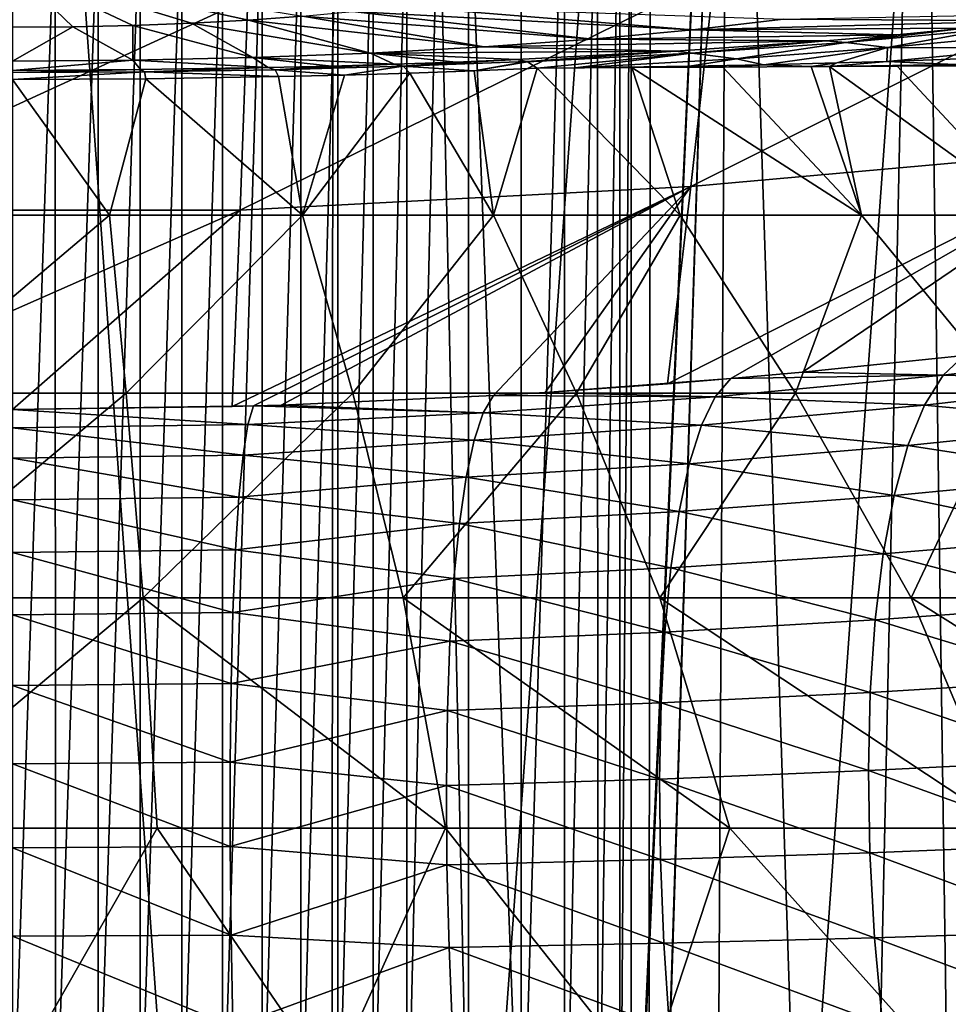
# Model space of a CAD drawing. Header units: millimetres. Extents: x -24 to 24, y 0 to 188.
# Tile 419 of 460: x 0.05 to 6.52, y 164.64 to 171.49. Entities that reach past the tile are written whole.
import ezdxf

# ---------------------------------------------------------------- set-up
doc = ezdxf.new("R2010")
doc.units = ezdxf.units.MM
doc.header["$LTSCALE"] = 58.620611
for name, color, linetype in [('104', 7, 'CONTINUOUS'), ('106', 7, 'CONTINUOUS'), ('123', 7, 'CONTINUOUS'), ('169', 7, 'CONTINUOUS'), ('402', 7, 'CONTINUOUS'), ('77', 7, 'CONTINUOUS'), ('78', 7, 'CONTINUOUS'), ('82', 7, 'CONTINUOUS'), ('84', 7, 'CONTINUOUS')]:
    doc.layers.add(name, color=color, linetype=linetype)

msp = doc.modelspace()

# ---------------------------------------------------------------- linework, layer by layer
at = {"layer": '104', "color": 7, "linetype": 'CONTINUOUS'}
for points in [[(6.156, 171.3898, -9.9062), (6.6277, 171.4357, -9.5054), (5.8013, 171.3358, -10.418), (6.156, 171.3898, -9.9062)], [(6.6277, 171.4357, -9.5054), (6.7868, 171.4265, -9.6208), (5.8013, 171.3358, -10.418), (6.6277, 171.4357, -9.5054)], [(6.7868, 171.4265, -9.6208), (6.0916, 171.2996, -10.436), (5.8013, 171.3358, -10.418), (6.7868, 171.4265, -9.6208)], [(7.0572, 171.3922, -9.6265), (6.0916, 171.2996, -10.436), (6.7868, 171.4265, -9.6208), (7.0572, 171.3922, -9.6265)], [(5.6624, 171.3475, -10.2814), (6.156, 171.3898, -9.9062), (5.8013, 171.3358, -10.418), (5.6624, 171.3475, -10.2814)], [(7.0572, 171.3922, -9.6265), (7.0912, 171.298, -9.8318), (6.0916, 171.2996, -10.436), (7.0572, 171.3922, -9.6265)], [(4.6168, 171.2743, -10.9499), (5.6624, 171.3475, -10.2814), (4.7301, 171.2604, -11.1063), (4.6168, 171.2743, -10.9499)], [(5.6624, 171.3475, -10.2814), (5.8013, 171.3358, -10.418), (4.7301, 171.2604, -11.1063), (5.6624, 171.3475, -10.2814)], [(5.8013, 171.3358, -10.418), (5.0409, 171.2218, -11.141), (4.7301, 171.2604, -11.1063), (5.8013, 171.3358, -10.418)], [(6.0916, 171.2996, -10.436), (5.0409, 171.2218, -11.141), (5.8013, 171.3358, -10.418), (6.0916, 171.2996, -10.436)], [(5.0409, 171.2218, -11.141), (6.0916, 171.2996, -10.436), (5.2316, 171.1803, -11.1535), (5.0409, 171.2218, -11.141)], [(6.0916, 171.2996, -10.436), (5.7391, 171.1932, -10.8706), (5.2316, 171.1803, -11.1535), (6.0916, 171.2996, -10.436)], [(6.0873, 171.2038, -10.6556), (5.7391, 171.1932, -10.8706), (6.0916, 171.2996, -10.436), (6.0873, 171.2038, -10.6556)], [(7.0912, 171.298, -9.8318), (6.0873, 171.2038, -10.6556), (6.0916, 171.2996, -10.436), (7.0912, 171.298, -9.8318)], [(6.0873, 171.2038, -10.6556), (7.0912, 171.298, -9.8318), (6.718, 171.2273, -10.2188), (6.0873, 171.2038, -10.6556)], [(3.5094, 171.2168, -11.5009), (4.6168, 171.2743, -10.9499), (3.5816, 171.2029, -11.6662), (3.5094, 171.2168, -11.5009)], [(4.6168, 171.2743, -10.9499), (3.5863, 171.2008, -11.6767), (3.5816, 171.2029, -11.6662), (4.6168, 171.2743, -10.9499)], [(3.5863, 171.2008, -11.6767), (4.6168, 171.2743, -10.9499), (4.7301, 171.2604, -11.1063), (3.5863, 171.2008, -11.6767)], [(3.6528, 171.1564, -11.826), (3.5863, 171.2008, -11.6767), (4.7301, 171.2604, -11.1063), (3.6528, 171.1564, -11.826)], [(3.9165, 171.159, -11.7339), (3.6528, 171.1564, -11.826), (4.7301, 171.2604, -11.1063), (3.9165, 171.159, -11.7339)], [(5.0409, 171.2218, -11.141), (3.9165, 171.159, -11.7339), (4.7301, 171.2604, -11.1063), (5.0409, 171.2218, -11.141)], [(3.9165, 171.159, -11.7339), (5.0409, 171.2218, -11.141), (4.7144, 171.17, -11.4068), (3.9165, 171.159, -11.7339)], [(4.7144, 171.17, -11.4068), (5.0409, 171.2218, -11.141), (5.2316, 171.1803, -11.1535), (4.7144, 171.17, -11.4068)]]:
    msp.add_3dface(points, dxfattribs=at)
at = {"layer": '106', "color": 7, "linetype": 'CONTINUOUS'}
for points in [[(6.0873, 171.2038, -10.6556), (6.718, 171.2273, -10.2188), (6.5648, 171.1829, -10.4115), (6.0873, 171.2038, -10.6556)], [(4.311, 171.1608, -11.5894), (3.6528, 171.1564, -11.826), (3.9165, 171.159, -11.7339), (4.311, 171.1608, -11.5894)], [(4.311, 171.1608, -11.5894), (3.9165, 171.159, -11.7339), (4.7144, 171.17, -11.4068), (4.311, 171.1608, -11.5894)], [(4.9465, 171.1644, -11.3221), (4.311, 171.1608, -11.5894), (4.7144, 171.17, -11.4068), (4.9465, 171.1644, -11.3221)], [(4.9465, 171.1644, -11.3221), (4.7144, 171.17, -11.4068), (5.2316, 171.1803, -11.1535), (4.9465, 171.1644, -11.3221)], [(5.5613, 171.1674, -11.0239), (4.9465, 171.1644, -11.3221), (5.2316, 171.1803, -11.1535), (5.5613, 171.1674, -11.0239)], [(5.7391, 171.1932, -10.8706), (5.5613, 171.1674, -11.0239), (5.2316, 171.1803, -11.1535), (5.7391, 171.1932, -10.8706)], [(5.6885, 171.168, -10.9571), (5.5613, 171.1674, -11.0239), (5.7391, 171.1932, -10.8706), (5.6885, 171.168, -10.9571)], [(6.0873, 171.2038, -10.6556), (5.6885, 171.168, -10.9571), (5.7391, 171.1932, -10.8706), (6.0873, 171.2038, -10.6556)], [(5.6885, 171.168, -10.9571), (6.0873, 171.2038, -10.6556), (6.5648, 171.1829, -10.4115), (5.6885, 171.168, -10.9571)], [(6.1595, 171.17, -10.6931), (5.6885, 171.168, -10.9571), (6.5648, 171.1829, -10.4115), (6.1595, 171.17, -10.6931)], [(6.7375, 171.1721, -10.3319), (6.1595, 171.17, -10.6931), (6.5648, 171.1829, -10.4115), (6.7375, 171.1721, -10.3319)]]:
    msp.add_3dface(points, dxfattribs=at)
at = {"layer": '123', "color": 7, "linetype": 'CONTINUOUS'}
for points in [[(6.6264, 169.1574, 27.3871), (6.4794, 169.0208, 26.8185), (8.0259, 169.2073, 26.266), (6.6264, 169.1574, 27.3871)], [(8.0259, 169.2073, 26.266), (6.4794, 169.0208, 26.8185), (7.86, 168.9815, 25.7176), (8.0259, 169.2073, 26.266)], [(6.6264, 169.1574, 27.3871), (5.4996, 169.0406, 27.6997), (6.4794, 169.0208, 26.8185), (6.6264, 169.1574, 27.3871)], [(5.4996, 169.0406, 27.6997), (5.002, 168.9958, 27.8173), (6.4794, 169.0208, 26.8185), (5.4996, 169.0406, 27.6997)], [(4.5604, 168.9596, 27.9114), (3.7097, 168.8992, 28.0667), (5.002, 168.9958, 27.8173), (4.5604, 168.9596, 27.9114)], [(5.002, 168.9958, 27.8173), (3.7097, 168.8992, 28.0667), (4.8933, 168.8698, 27.2459), (5.002, 168.9958, 27.8173)], [(5.002, 168.9958, 27.8173), (4.8933, 168.8698, 27.2459), (6.4794, 169.0208, 26.8185), (5.002, 168.9958, 27.8173)], [(6.4794, 169.0208, 26.8185), (4.8933, 168.8698, 27.2459), (6.3489, 168.8102, 26.2648), (6.4794, 169.0208, 26.8185)], [(6.4794, 169.0208, 26.8185), (6.3489, 168.8102, 26.2648), (7.86, 168.9815, 25.7176), (6.4794, 169.0208, 26.8185)], [(7.86, 168.9815, 25.7176), (6.3489, 168.8102, 26.2648), (7.7149, 168.6843, 25.1981), (7.86, 168.9815, 25.7176)], [(3.7097, 168.8992, 28.0667), (3.3492, 168.8774, 28.1223), (4.8933, 168.8698, 27.2459), (3.7097, 168.8992, 28.0667)], [(3.3492, 168.8774, 28.1223), (1.8706, 168.811, 28.2896), (3.2777, 168.7586, 27.549), (3.3492, 168.8774, 28.1223)], [(3.3492, 168.8774, 28.1223), (3.2777, 168.7586, 27.549), (4.8933, 168.8698, 27.2459), (3.3492, 168.8774, 28.1223)], [(4.8933, 168.8698, 27.2459), (3.2777, 168.7586, 27.549), (4.7969, 168.671, 26.6892), (4.8933, 168.8698, 27.2459)], [(4.8933, 168.8698, 27.2459), (4.7969, 168.671, 26.6892), (6.3489, 168.8102, 26.2648), (4.8933, 168.8698, 27.2459)], [(1.5295, 168.8011, 28.3146), (0, 168.781, 28.3647), (1.678, 168.8052, 28.3043), (1.5295, 168.8011, 28.3146)], [(1.678, 168.8052, 28.3043), (0, 168.781, 28.3647), (1.6395, 168.6766, 27.6773), (1.678, 168.8052, 28.3043)], [(0, 168.781, 28.3647), (0, 168.6534, 27.7356), (1.6395, 168.6766, 27.6773), (0, 168.781, 28.3647)], [(1.678, 168.8052, 28.3043), (1.6395, 168.6766, 27.6773), (3.2777, 168.7586, 27.549), (1.678, 168.8052, 28.3043)], [(3.2777, 168.7586, 27.549), (1.6395, 168.6766, 27.6773), (3.2143, 168.5681, 26.9907), (3.2777, 168.7586, 27.549)], [(1.8706, 168.811, 28.2896), (1.678, 168.8052, 28.3043), (3.2777, 168.7586, 27.549), (1.8706, 168.811, 28.2896)], [(3.2777, 168.7586, 27.549), (3.2143, 168.5681, 26.9907), (4.7969, 168.671, 26.6892), (3.2777, 168.7586, 27.549)], [(6.3489, 168.8102, 26.2648), (4.7969, 168.671, 26.6892), (6.2345, 168.5294, 25.7394), (6.3489, 168.8102, 26.2648)], [(6.3489, 168.8102, 26.2648), (6.2345, 168.5294, 25.7394), (7.7149, 168.6843, 25.1981), (6.3489, 168.8102, 26.2648)], [(7.7149, 168.6843, 25.1981), (6.2345, 168.5294, 25.7394), (7.593, 168.3206, 24.7163), (7.7149, 168.6843, 25.1981)], [(1.6395, 168.6766, 27.6773), (0, 168.6534, 27.7356), (1.6058, 168.4638, 27.0713), (1.6395, 168.6766, 27.6773)], [(0, 168.6534, 27.7356), (0, 168.4421, 27.1295), (1.6058, 168.4638, 27.0713), (0, 168.6534, 27.7356)], [(1.6395, 168.6766, 27.6773), (1.6058, 168.4638, 27.0713), (3.2143, 168.5681, 26.9907), (1.6395, 168.6766, 27.6773)], [(4.7969, 168.671, 26.6892), (3.2143, 168.5681, 26.9907), (4.7123, 168.403, 26.1602), (4.7969, 168.671, 26.6892)], [(4.7969, 168.671, 26.6892), (4.7123, 168.403, 26.1602), (6.2345, 168.5294, 25.7394), (4.7969, 168.671, 26.6892)], [(3.2143, 168.5681, 26.9907), (1.6058, 168.4638, 27.0713), (3.1585, 168.3092, 26.4598), (3.2143, 168.5681, 26.9907)], [(3.2143, 168.5681, 26.9907), (3.1585, 168.3092, 26.4598), (4.7123, 168.403, 26.1602), (3.2143, 168.5681, 26.9907)], [(6.2345, 168.5294, 25.7394), (4.7123, 168.403, 26.1602), (6.1381, 168.1829, 25.2509), (6.2345, 168.5294, 25.7394)], [(6.2345, 168.5294, 25.7394), (6.1381, 168.1829, 25.2509), (7.593, 168.3206, 24.7163), (6.2345, 168.5294, 25.7394)], [(1.6058, 168.4638, 27.0713), (0, 168.4421, 27.1295), (1.5767, 168.1709, 26.4993), (1.6058, 168.4638, 27.0713)], [(0, 168.4421, 27.1295), (0, 168.1511, 26.5574), (1.5767, 168.1709, 26.4993), (0, 168.4421, 27.1295)], [(1.6058, 168.4638, 27.0713), (1.5767, 168.1709, 26.4993), (3.1585, 168.3092, 26.4598), (1.6058, 168.4638, 27.0713)], [(4.7123, 168.403, 26.1602), (3.1585, 168.3092, 26.4598), (4.6409, 168.0701, 25.6675), (4.7123, 168.403, 26.1602)], [(4.7123, 168.403, 26.1602), (4.6409, 168.0701, 25.6675), (6.1381, 168.1829, 25.2509), (4.7123, 168.403, 26.1602)], [(3.1585, 168.3092, 26.4598), (1.5767, 168.1709, 26.4993), (3.1114, 167.986, 25.9647), (3.1585, 168.3092, 26.4598)], [(3.1585, 168.3092, 26.4598), (3.1114, 167.986, 25.9647), (4.6409, 168.0701, 25.6675), (3.1585, 168.3092, 26.4598)], [(7.593, 168.3206, 24.7163), (6.1381, 168.1829, 25.2509), (7.4963, 167.8965, 24.2803), (7.593, 168.3206, 24.7163)], [(1.5767, 168.1709, 26.4993), (0, 168.1511, 26.5574), (1.5527, 167.8034, 25.9719), (1.5767, 168.1709, 26.4993)], [(0, 168.1511, 26.5574), (0, 167.7856, 26.0297), (1.5527, 167.8034, 25.9719), (0, 168.1511, 26.5574)], [(1.5767, 168.1709, 26.4993), (1.5527, 167.8034, 25.9719), (3.1114, 167.986, 25.9647), (1.5767, 168.1709, 26.4993)], [(6.1381, 168.1829, 25.2509), (4.6409, 168.0701, 25.6675), (6.0613, 167.7763, 24.8073), (6.1381, 168.1829, 25.2509)], [(6.1381, 168.1829, 25.2509), (6.0613, 167.7763, 24.8073), (7.4963, 167.8965, 24.2803), (6.1381, 168.1829, 25.2509)], [(4.6409, 168.0701, 25.6675), (3.1114, 167.986, 25.9647), (4.5837, 167.6774, 25.2188), (4.6409, 168.0701, 25.6675)], [(4.6409, 168.0701, 25.6675), (4.5837, 167.6774, 25.2188), (6.0613, 167.7763, 24.8073), (4.6409, 168.0701, 25.6675)], [(3.1114, 167.986, 25.9647), (1.5527, 167.8034, 25.9719), (3.0735, 167.6033, 25.5129), (3.1114, 167.986, 25.9647)], [(3.1114, 167.986, 25.9647), (3.0735, 167.6033, 25.5129), (4.5837, 167.6774, 25.2188), (3.1114, 167.986, 25.9647)], [(7.4963, 167.8965, 24.2803), (6.0613, 167.7763, 24.8073), (7.4265, 167.4192, 23.8974), (7.4963, 167.8965, 24.2803)], [(1.5527, 167.8034, 25.9719), (0, 167.7856, 26.0297), (1.5343, 167.368, 25.4988), (1.5527, 167.8034, 25.9719)], [(1.5527, 167.8034, 25.9719), (1.5343, 167.368, 25.4988), (3.0735, 167.6033, 25.5129), (1.5527, 167.8034, 25.9719)], [(0, 167.7856, 26.0297), (0, 167.3523, 25.5562), (1.5343, 167.368, 25.4988), (0, 167.7856, 26.0297)], [(6.0613, 167.7763, 24.8073), (4.5837, 167.6774, 25.2188), (6.0053, 167.3163, 24.4158), (6.0613, 167.7763, 24.8073)], [(6.0613, 167.7763, 24.8073), (6.0053, 167.3163, 24.4158), (7.4265, 167.4192, 23.8974), (6.0613, 167.7763, 24.8073)], [(4.5837, 167.6774, 25.2188), (3.0735, 167.6033, 25.5129), (4.5417, 167.2314, 24.8213), (4.5837, 167.6774, 25.2188)], [(4.5837, 167.6774, 25.2188), (4.5417, 167.2314, 24.8213), (6.0053, 167.3163, 24.4158), (4.5837, 167.6774, 25.2188)], [(3.0735, 167.6033, 25.5129), (1.5343, 167.368, 25.4988), (3.0456, 167.1674, 25.1115), (3.0735, 167.6033, 25.5129)], [(3.0735, 167.6033, 25.5129), (3.0456, 167.1674, 25.1115), (4.5417, 167.2314, 24.8213), (3.0735, 167.6033, 25.5129)], [(7.4265, 167.4192, 23.8974), (6.0053, 167.3163, 24.4158), (7.3847, 166.8967, 23.5741), (7.4265, 167.4192, 23.8974)], [(1.5343, 167.368, 25.4988), (0, 167.3523, 25.5562), (1.5219, 166.8726, 25.0886), (1.5343, 167.368, 25.4988)], [(0, 167.3523, 25.5562), (0, 166.8591, 25.1454), (1.5219, 166.8726, 25.0886), (0, 167.3523, 25.5562)], [(1.5343, 167.368, 25.4988), (1.5219, 166.8726, 25.0886), (3.0456, 167.1674, 25.1115), (1.5343, 167.368, 25.4988)], [(6.0053, 167.3163, 24.4158), (4.5417, 167.2314, 24.8213), (5.9711, 166.8104, 24.0828), (6.0053, 167.3163, 24.4158)], [(6.0053, 167.3163, 24.4158), (5.9711, 166.8104, 24.0828), (7.3847, 166.8967, 23.5741), (6.0053, 167.3163, 24.4158)], [(4.5417, 167.2314, 24.8213), (3.0456, 167.1674, 25.1115), (4.5156, 166.7389, 24.4813), (4.5417, 167.2314, 24.8213)], [(4.5417, 167.2314, 24.8213), (4.5156, 166.7389, 24.4813), (5.9711, 166.8104, 24.0828), (4.5417, 167.2314, 24.8213)], [(3.0456, 167.1674, 25.1115), (1.5219, 166.8726, 25.0886), (3.028, 166.6848, 24.7668), (3.0456, 167.1674, 25.1115)], [(3.0456, 167.1674, 25.1115), (3.028, 166.6848, 24.7668), (4.5156, 166.7389, 24.4813), (3.0456, 167.1674, 25.1115)], [(1.5219, 166.8726, 25.0886), (0, 166.8591, 25.1454), (1.5156, 166.3264, 24.7489), (1.5219, 166.8726, 25.0886)], [(0, 166.8591, 25.1454), (0, 166.315, 24.8048), (1.5156, 166.3264, 24.7489), (0, 166.8591, 25.1454)], [(1.5219, 166.8726, 25.0886), (1.5156, 166.3264, 24.7489), (3.028, 166.6848, 24.7668), (1.5219, 166.8726, 25.0886)], [(7.3847, 166.8967, 23.5741), (5.9711, 166.8104, 24.0828), (7.3717, 166.3378, 23.3157), (7.3847, 166.8967, 23.5741)], [(5.9711, 166.8104, 24.0828), (4.5156, 166.7389, 24.4813), (5.9591, 166.2669, 23.8138), (5.9711, 166.8104, 24.0828)], [(5.9711, 166.8104, 24.0828), (5.9591, 166.2669, 23.8138), (7.3717, 166.3378, 23.3157), (5.9711, 166.8104, 24.0828)], [(4.5156, 166.7389, 24.4813), (3.028, 166.6848, 24.7668), (4.5057, 166.208, 24.2042), (4.5156, 166.7389, 24.4813)], [(4.5156, 166.7389, 24.4813), (4.5057, 166.208, 24.2042), (5.9591, 166.2669, 23.8138), (4.5156, 166.7389, 24.4813)], [(3.028, 166.6848, 24.7668), (1.5156, 166.3264, 24.7489), (3.021, 166.1632, 24.4842), (3.028, 166.6848, 24.7668)], [(3.028, 166.6848, 24.7668), (3.021, 166.1632, 24.4842), (4.5057, 166.208, 24.2042), (3.028, 166.6848, 24.7668)], [(1.5156, 166.3264, 24.7489), (0, 166.315, 24.8048), (1.5156, 165.7394, 24.4859), (1.5156, 166.3264, 24.7489)], [(0, 166.315, 24.8048), (0, 165.73, 24.5407), (1.5156, 165.7394, 24.4859), (0, 166.315, 24.8048)], [(1.5156, 166.3264, 24.7489), (1.5156, 165.7394, 24.4859), (3.021, 166.1632, 24.4842), (1.5156, 166.3264, 24.7489)], [(7.3717, 166.3378, 23.3157), (5.9591, 166.2669, 23.8138), (7.3877, 165.7519, 23.1267), (7.3717, 166.3378, 23.3157)], [(5.9591, 166.2669, 23.8138), (4.5057, 166.208, 24.2042), (5.9696, 165.6946, 23.613), (5.9591, 166.2669, 23.8138)], [(5.9591, 166.2669, 23.8138), (5.9696, 165.6946, 23.613), (7.3877, 165.7519, 23.1267), (5.9591, 166.2669, 23.8138)], [(3.021, 166.1632, 24.4842), (1.5156, 165.7394, 24.4859), (3.0248, 165.6107, 24.2681), (3.021, 166.1632, 24.4842)], [(4.5057, 166.208, 24.2042), (3.021, 166.1632, 24.4842), (4.5123, 165.6471, 23.9944), (4.5057, 166.208, 24.2042)], [(3.021, 166.1632, 24.4842), (3.0248, 165.6107, 24.2681), (4.5123, 165.6471, 23.9944), (3.021, 166.1632, 24.4842)], [(4.5057, 166.208, 24.2042), (4.5123, 165.6471, 23.9944), (5.9696, 165.6946, 23.613), (4.5057, 166.208, 24.2042)], [(1.5156, 165.7394, 24.4859), (0, 165.73, 24.5407), (1.5219, 165.1223, 24.3044), (1.5156, 165.7394, 24.4859)], [(1.5156, 165.7394, 24.4859), (1.5219, 165.1223, 24.3044), (3.0248, 165.6107, 24.2681), (1.5156, 165.7394, 24.4859)], [(7.3877, 165.7519, 23.1267), (5.9696, 165.6946, 23.613), (7.4324, 165.1488, 23.0101), (7.3877, 165.7519, 23.1267)], [(0, 165.73, 24.5407), (0, 165.1147, 24.3579), (1.5219, 165.1223, 24.3044), (0, 165.73, 24.5407)], [(5.9696, 165.6946, 23.613), (4.5123, 165.6471, 23.9944), (6.0025, 165.1028, 23.4838), (5.9696, 165.6946, 23.613)], [(5.9696, 165.6946, 23.613), (6.0025, 165.1028, 23.4838), (7.4324, 165.1488, 23.0101), (5.9696, 165.6946, 23.613)], [(3.0248, 165.6107, 24.2681), (1.5219, 165.1223, 24.3044), (3.0392, 165.036, 24.1219), (3.0248, 165.6107, 24.2681)], [(4.5123, 165.6471, 23.9944), (3.0248, 165.6107, 24.2681), (4.5352, 165.0649, 23.8552), (4.5123, 165.6471, 23.9944)], [(3.0248, 165.6107, 24.2681), (3.0392, 165.036, 24.1219), (4.5352, 165.0649, 23.8552), (3.0248, 165.6107, 24.2681)], [(4.5123, 165.6471, 23.9944), (4.5352, 165.0649, 23.8552), (6.0025, 165.1028, 23.4838), (4.5123, 165.6471, 23.9944)], [(1.5219, 165.1223, 24.3044), (0, 165.1147, 24.3579), (1.5344, 164.4865, 24.2077), (1.5219, 165.1223, 24.3044)], [(1.5219, 165.1223, 24.3044), (1.5344, 164.4865, 24.2077), (3.0392, 165.036, 24.1219), (1.5219, 165.1223, 24.3044)], [(7.4324, 165.1488, 23.0101), (6.0025, 165.1028, 23.4838), (7.505, 164.5387, 22.9681), (7.4324, 165.1488, 23.0101)], [(0, 165.1147, 24.3579), (0, 164.4804, 24.2597), (1.5344, 164.4865, 24.2077), (0, 165.1147, 24.3579)], [(4.5352, 165.0649, 23.8552), (3.0392, 165.036, 24.1219), (4.5741, 164.4709, 23.7889), (4.5352, 165.0649, 23.8552)], [(6.0025, 165.1028, 23.4838), (4.5352, 165.0649, 23.8552), (6.0571, 164.5012, 23.4284), (6.0025, 165.1028, 23.4838)], [(4.5352, 165.0649, 23.8552), (4.5741, 164.4709, 23.7889), (6.0571, 164.5012, 23.4284), (4.5352, 165.0649, 23.8552)], [(6.0025, 165.1028, 23.4838), (6.0571, 164.5012, 23.4284), (7.505, 164.5387, 22.9681), (6.0025, 165.1028, 23.4838)], [(3.0392, 165.036, 24.1219), (1.5344, 164.4865, 24.2077), (3.0641, 164.4479, 24.0478), (3.0392, 165.036, 24.1219)], [(3.0392, 165.036, 24.1219), (3.0641, 164.4479, 24.0478), (4.5741, 164.4709, 23.7889), (3.0392, 165.036, 24.1219)]]:
    msp.add_3dface(points, dxfattribs=at)
at = {"layer": '169', "color": 7, "linetype": 'CONTINUOUS'}
for points in [[(0, 147.642, 255.5309), (2.2148, 147.6112, 255.4333), (0, 178.708, 246.0331), (0, 147.642, 255.5309)], [(0, 178.708, 246.0331), (2.2148, 147.6112, 255.4333), (2.2341, 178.675, 245.9355), (0, 178.708, 246.0331)], [(2.2341, 178.675, 245.9355), (2.2148, 147.6112, 255.4333), (4.4497, 178.5763, 245.6435), (2.2341, 178.675, 245.9355)], [(2.2148, 147.6112, 255.4333), (4.4108, 147.5191, 255.1411), (4.4497, 178.5763, 245.6435), (2.2148, 147.6112, 255.4333)], [(4.4497, 178.5763, 245.6435), (4.4108, 147.5191, 255.1411), (6.6281, 178.4128, 245.1594), (4.4497, 178.5763, 245.6435)], [(4.4108, 147.5191, 255.1411), (6.5691, 147.3664, 254.657), (6.6281, 178.4128, 245.1594), (4.4108, 147.5191, 255.1411)]]:
    msp.add_3dface(points, dxfattribs=at)
at = {"layer": '402', "color": 7, "linetype": 'CONTINUOUS'}
for points in [[(4.3077, 173.5685, 221.8886), (4.9905, 177.4877, 234.33), (4.3078, 162.343, 186.286), (4.3077, 173.5685, 221.8886)], [(4.3079, 162.1717, 185.7427), (4.3078, 162.343, 186.286), (4.9905, 177.4877, 234.33), (4.3079, 162.1717, 185.7427)], [(4.308, 155.8268, 165.6193), (4.3079, 155.9981, 166.1626), (4.9905, 177.4877, 234.33), (4.308, 155.8268, 165.6193)], [(4.3079, 162.1717, 185.7427), (4.9905, 177.4877, 234.33), (4.3079, 155.9981, 166.1626), (4.3079, 162.1717, 185.7427)], [(4.9905, 177.4877, 234.33), (4.8525, 152.7825, 155.9728), (4.308, 155.8268, 165.6193), (4.9905, 177.4877, 234.33)], [(5.7955, 152.9638, 156.5658), (4.8525, 152.7825, 155.9728), (4.9905, 177.4877, 234.33), (5.7955, 152.9638, 156.5658)], [(6.3188, 177.2988, 233.7578), (5.7955, 152.9638, 156.5658), (4.9905, 177.4877, 234.33), (6.3188, 177.2988, 233.7578)], [(6.6598, 153.1764, 157.2592), (5.7955, 152.9638, 156.5658), (6.3188, 177.2988, 233.7578), (6.6598, 153.1764, 157.2592)], [(7.5755, 177.0674, 233.0547), (6.6598, 153.1764, 157.2592), (6.3188, 177.2988, 233.7578), (7.5755, 177.0674, 233.0547)], [(4.2294, 173.3988, 221.3494), (4.3077, 173.5685, 221.8886), (4.2296, 162.5132, 186.8247), (4.2294, 173.3988, 221.3494)], [(4.2296, 162.5132, 186.8247), (4.3077, 173.5685, 221.8886), (4.3078, 162.343, 186.286), (4.2296, 162.5132, 186.8247)], [(4.0741, 173.2341, 220.8245), (4.2294, 173.3988, 221.3494), (4.0742, 162.6794, 187.3492), (4.0741, 173.2341, 220.8245)], [(4.0742, 162.6794, 187.3492), (4.2294, 173.3988, 221.3494), (4.2296, 162.5132, 186.8247), (4.0742, 162.6794, 187.3492)], [(3.8439, 173.0769, 220.3226), (4.0741, 173.2341, 220.8245), (3.8441, 162.8384, 187.8504), (3.8439, 173.0769, 220.3226)], [(3.8441, 162.8384, 187.8504), (4.0741, 173.2341, 220.8245), (4.0742, 162.6794, 187.3492), (3.8441, 162.8384, 187.8504)], [(3.5424, 172.9301, 219.8531), (3.8439, 173.0769, 220.3226), (3.5424, 162.9876, 188.3195), (3.5424, 172.9301, 219.8531)], [(3.5424, 162.9876, 188.3195), (3.8439, 173.0769, 220.3226), (3.8441, 162.8384, 187.8504), (3.5424, 162.9876, 188.3195)], [(3.1745, 172.7965, 219.4248), (3.5424, 172.9301, 219.8531), (3.5424, 162.9876, 188.3195), (3.1745, 172.7965, 219.4248)], [(2.9673, 172.7353, 219.2285), (3.1745, 172.7965, 219.4248), (3.1744, 163.1238, 188.747), (2.9673, 172.7353, 219.2285)], [(3.1744, 163.1238, 188.747), (3.1745, 172.7965, 219.4248), (3.5424, 162.9876, 188.3195), (3.1744, 163.1238, 188.747)], [(2.7458, 172.6783, 219.0455), (2.9673, 172.7353, 219.2285), (2.7461, 163.2445, 189.1251), (2.7458, 172.6783, 219.0455)], [(2.7461, 163.2445, 189.1251), (2.9673, 172.7353, 219.2285), (3.1744, 163.1238, 188.747), (2.7461, 163.2445, 189.1251)], [(2.5114, 172.6259, 218.8771), (2.7458, 172.6783, 219.0455), (2.5116, 163.2982, 189.2932), (2.5114, 172.6259, 218.8771)], [(2.5116, 163.2982, 189.2932), (2.7458, 172.6783, 219.0455), (2.7461, 163.2445, 189.1251), (2.5116, 163.2982, 189.2932)], [(2.2646, 172.5783, 218.7237), (2.5114, 172.6259, 218.8771), (2.2647, 163.3471, 189.4463), (2.2646, 172.5783, 218.7237)], [(2.2647, 163.3471, 189.4463), (2.5114, 172.6259, 218.8771), (2.5116, 163.2982, 189.2932), (2.2647, 163.3471, 189.4463)], [(1.7387, 172.4981, 218.4655), (2.0065, 172.5355, 218.5862), (1.739, 163.4295, 189.7037), (1.7387, 172.4981, 218.4655)], [(1.739, 163.4295, 189.7037), (2.0065, 172.5355, 218.5862), (2.0067, 163.391, 189.5834), (1.739, 163.4295, 189.7037)], [(2.0065, 172.5355, 218.5862), (2.2646, 172.5783, 218.7237), (2.0067, 163.391, 189.5834), (2.0065, 172.5355, 218.5862)], [(2.0067, 163.391, 189.5834), (2.2646, 172.5783, 218.7237), (2.2647, 163.3471, 189.4463), (2.0067, 163.391, 189.5834)], [(1.1791, 172.4396, 218.277), (1.4624, 172.4661, 218.3623), (1.1792, 163.4898, 189.8917), (1.1791, 172.4396, 218.277)], [(1.1792, 163.4898, 189.8917), (1.4624, 172.4661, 218.3623), (1.4627, 163.4625, 189.8066), (1.1792, 163.4898, 189.8917)], [(1.4624, 172.4661, 218.3623), (1.7387, 172.4981, 218.4655), (1.4627, 163.4625, 189.8066), (1.4624, 172.4661, 218.3623)], [(1.4627, 163.4625, 189.8066), (1.7387, 172.4981, 218.4655), (1.739, 163.4295, 189.7037), (1.4627, 163.4625, 189.8066)], [(0.0003, 172.3922, 218.1235), (0.2983, 172.3951, 218.1332), (0.0004, 163.539, 190.0447), (0.0003, 172.3922, 218.1235)], [(0.0004, 163.539, 190.0447), (0.2983, 172.3951, 218.1332), (0.2985, 163.5358, 190.035), (0.0004, 163.539, 190.0447)], [(0.2983, 172.3951, 218.1332), (0.5956, 172.4041, 218.1622), (0.2985, 163.5358, 190.035), (0.2983, 172.3951, 218.1332)], [(0.2985, 163.5358, 190.035), (0.5956, 172.4041, 218.1622), (0.5958, 163.5265, 190.0062), (0.2985, 163.5358, 190.035)], [(0.5956, 172.4041, 218.1622), (0.8898, 172.4189, 218.2102), (0.5958, 163.5265, 190.0062), (0.5956, 172.4041, 218.1622)], [(0.5958, 163.5265, 190.0062), (0.8898, 172.4189, 218.2102), (0.89, 163.5111, 189.9583), (0.5958, 163.5265, 190.0062)], [(0.8898, 172.4189, 218.2102), (1.1791, 172.4396, 218.277), (0.89, 163.5111, 189.9583), (0.8898, 172.4189, 218.2102)], [(0.89, 163.5111, 189.9583), (1.1791, 172.4396, 218.277), (1.1792, 163.4898, 189.8917), (0.89, 163.5111, 189.9583)]]:
    msp.add_3dface(points, dxfattribs=at)
at = {"layer": '77', "color": 7, "linetype": 'CONTINUOUS'}
for points in [[(3.6528, 171.1564, -11.826), (3.3484, 170.134, -14.4674), (3.2133, 171.1384, -12.0031), (3.6528, 171.1564, -11.826)], [(4.6489, 170.134, -14.1034), (3.3484, 170.134, -14.4674), (3.6528, 171.1564, -11.826), (4.6489, 170.134, -14.1034)], [(4.311, 171.1608, -11.5894), (4.6489, 170.134, -14.1034), (3.6528, 171.1564, -11.826), (4.311, 171.1608, -11.5894)], [(4.9465, 171.1644, -11.3221), (5.911, 170.134, -13.6227), (4.311, 171.1608, -11.5894), (4.9465, 171.1644, -11.3221)], [(5.911, 170.134, -13.6227), (4.6489, 170.134, -14.1034), (4.311, 171.1608, -11.5894), (5.911, 170.134, -13.6227)], [(5.5613, 171.1674, -11.0239), (5.911, 170.134, -13.6227), (4.9465, 171.1644, -11.3221), (5.5613, 171.1674, -11.0239)], [(5.6885, 171.168, -10.9571), (5.911, 170.134, -13.6227), (5.5613, 171.1674, -11.0239), (5.6885, 171.168, -10.9571)], [(6.1595, 171.17, -10.6931), (7.1242, 170.134, -13.0293), (5.6885, 171.168, -10.9571), (6.1595, 171.17, -10.6931)], [(7.1242, 170.134, -13.0293), (5.911, 170.134, -13.6227), (5.6885, 171.168, -10.9571), (7.1242, 170.134, -13.0293)], [(6.7375, 171.1721, -10.3319), (7.1242, 170.134, -13.0293), (6.1595, 171.17, -10.6931), (6.7375, 171.1721, -10.3319)], [(0.9273, 171.0831, -12.5395), (0.6752, 170.134, -14.8345), (0, 171.0781, -12.587), (0.9273, 171.0831, -12.5395)], [(2.0202, 170.134, -14.7118), (0.6752, 170.134, -14.8345), (0.9273, 171.0831, -12.5395), (2.0202, 170.134, -14.7118)], [(1.853, 171.0981, -12.3962), (2.0202, 170.134, -14.7118), (0.9273, 171.0831, -12.5395), (1.853, 171.0981, -12.3962)], [(2.3118, 171.1092, -12.2887), (2.0202, 170.134, -14.7118), (1.853, 171.0981, -12.3962), (2.3118, 171.1092, -12.2887)], [(3.3484, 170.134, -14.4674), (2.0202, 170.134, -14.7118), (2.7657, 171.1226, -12.1575), (3.3484, 170.134, -14.4674)], [(2.7657, 171.1226, -12.1575), (2.0202, 170.134, -14.7118), (2.3118, 171.1092, -12.2887), (2.7657, 171.1226, -12.1575)], [(3.2133, 171.1384, -12.0031), (3.3484, 170.134, -14.4674), (2.7657, 171.1226, -12.1575), (3.2133, 171.1384, -12.0031)], [(0.6752, 170.134, -14.8345), (-0.6753, 170.134, -14.8345), (0, 171.0781, -12.587), (0.6752, 170.134, -14.8345)], [(0.7917, 168.8955, -17.2734), (-0.7922, 168.8955, -17.2734), (0.6752, 170.134, -14.8345), (0.7917, 168.8955, -17.2734)], [(0.6752, 170.134, -14.8345), (-0.7922, 168.8955, -17.2734), (-0.6753, 170.134, -14.8345), (0.6752, 170.134, -14.8345)], [(2.0202, 170.134, -14.7118), (0.7917, 168.8955, -17.2734), (0.6752, 170.134, -14.8345), (2.0202, 170.134, -14.7118)], [(2.3689, 168.8955, -17.1285), (0.7917, 168.8955, -17.2734), (2.0202, 170.134, -14.7118), (2.3689, 168.8955, -17.1285)], [(3.3484, 170.134, -14.4674), (2.3689, 168.8955, -17.1285), (2.0202, 170.134, -14.7118), (3.3484, 170.134, -14.4674)], [(3.9263, 168.8955, -16.8399), (2.3689, 168.8955, -17.1285), (3.3484, 170.134, -14.4674), (3.9263, 168.8955, -16.8399)], [(4.6489, 170.134, -14.1034), (3.9263, 168.8955, -16.8399), (3.3484, 170.134, -14.4674), (4.6489, 170.134, -14.1034)], [(5.4507, 168.8955, -16.41), (3.9263, 168.8955, -16.8399), (4.6489, 170.134, -14.1034), (5.4507, 168.8955, -16.41)], [(5.911, 170.134, -13.6227), (5.4507, 168.8955, -16.41), (4.6489, 170.134, -14.1034), (5.911, 170.134, -13.6227)], [(6.9293, 168.8955, -15.8424), (5.4507, 168.8955, -16.41), (5.911, 170.134, -13.6227), (6.9293, 168.8955, -15.8424)], [(7.1242, 170.134, -13.0293), (6.9293, 168.8955, -15.8424), (5.911, 170.134, -13.6227), (7.1242, 170.134, -13.0293)], [(0.9089, 167.4699, -19.6079), (-0.9096, 167.4699, -19.6079), (0.7917, 168.8955, -17.2734), (0.9089, 167.4699, -19.6079)], [(0.7917, 168.8955, -17.2734), (-0.9096, 167.4699, -19.6079), (-0.7922, 168.8955, -17.2734), (0.7917, 168.8955, -17.2734)], [(2.3689, 168.8955, -17.1285), (0.9089, 167.4699, -19.6079), (0.7917, 168.8955, -17.2734), (2.3689, 168.8955, -17.1285)], [(2.7196, 167.4699, -19.4397), (0.9089, 167.4699, -19.6079), (2.3689, 168.8955, -17.1285), (2.7196, 167.4699, -19.4397)], [(3.9263, 168.8955, -16.8399), (2.7196, 167.4699, -19.4397), (2.3689, 168.8955, -17.1285), (3.9263, 168.8955, -16.8399)], [(4.507, 167.4699, -19.1045), (2.7196, 167.4699, -19.4397), (3.9263, 168.8955, -16.8399), (4.507, 167.4699, -19.1045)], [(5.4507, 168.8955, -16.41), (4.507, 167.4699, -19.1045), (3.9263, 168.8955, -16.8399), (5.4507, 168.8955, -16.41)], [(6.2557, 167.4699, -18.6055), (4.507, 167.4699, -19.1045), (5.4507, 168.8955, -16.41), (6.2557, 167.4699, -18.6055)], [(6.9293, 168.8955, -15.8424), (6.2557, 167.4699, -18.6055), (5.4507, 168.8955, -16.41), (6.9293, 168.8955, -15.8424)], [(7.9507, 167.4699, -17.9467), (6.2557, 167.4699, -18.6055), (6.9293, 168.8955, -15.8424), (7.9507, 167.4699, -17.9467)], [(1.0073, 165.866, -21.8246), (-1.0078, 165.866, -21.8246), (0.9089, 167.4699, -19.6079), (1.0073, 165.866, -21.8246)], [(0.9089, 167.4699, -19.6079), (-1.0078, 165.866, -21.8246), (-0.9096, 167.4699, -19.6079), (0.9089, 167.4699, -19.6079)], [(3.0139, 165.866, -21.639), (1.0073, 165.866, -21.8246), (0.9089, 167.4699, -19.6079), (3.0139, 165.866, -21.639)], [(2.7196, 167.4699, -19.4397), (3.0139, 165.866, -21.639), (0.9089, 167.4699, -19.6079), (2.7196, 167.4699, -19.4397)], [(4.9948, 165.866, -21.2692), (3.0139, 165.866, -21.639), (2.7196, 167.4699, -19.4397), (4.9948, 165.866, -21.2692)], [(4.507, 167.4699, -19.1045), (4.9948, 165.866, -21.2692), (2.7196, 167.4699, -19.4397), (4.507, 167.4699, -19.1045)], [(6.9332, 165.866, -20.7185), (4.9948, 165.866, -21.2692), (4.507, 167.4699, -19.1045), (6.9332, 165.866, -20.7185)], [(6.2557, 167.4699, -18.6055), (6.9332, 165.866, -20.7185), (4.507, 167.4699, -19.1045), (6.2557, 167.4699, -18.6055)], [(8.8127, 165.866, -19.9916), (6.9332, 165.866, -20.7185), (6.2557, 167.4699, -18.6055), (8.8127, 165.866, -19.9916)], [(7.9507, 167.4699, -17.9467), (8.8127, 165.866, -19.9916), (6.2557, 167.4699, -18.6055), (7.9507, 167.4699, -17.9467)], [(-1.0078, 165.866, -21.8246), (1.0073, 165.866, -21.8246), (0, 164.101, -23.9265), (-1.0078, 165.866, -21.8246)], [(0, 164.101, -23.9265), (1.0073, 165.866, -21.8246), (2.2172, 164.101, -23.8235), (0, 164.101, -23.9265)], [(1.0073, 165.866, -21.8246), (3.0139, 165.866, -21.639), (2.2172, 164.101, -23.8235), (1.0073, 165.866, -21.8246)], [(2.2172, 164.101, -23.8235), (3.0139, 165.866, -21.639), (4.4152, 164.101, -23.5156), (2.2172, 164.101, -23.8235)], [(3.0139, 165.866, -21.639), (4.9948, 165.866, -21.2692), (4.4152, 164.101, -23.5156), (3.0139, 165.866, -21.639)], [(4.4152, 164.101, -23.5156), (4.9948, 165.866, -21.2692), (6.5752, 164.101, -23.0053), (4.4152, 164.101, -23.5156)], [(4.9948, 165.866, -21.2692), (6.9332, 165.866, -20.7185), (6.5752, 164.101, -23.0053), (4.9948, 165.866, -21.2692)]]:
    msp.add_3dface(points, dxfattribs=at)
at = {"layer": '78', "color": 7, "linetype": 'CONTINUOUS'}
for points in [[(7.8085, 170.6086, 36.6644), (8.0689, 172.008, 46.2489), (4.7231, 170.3321, 37.7545), (7.8085, 170.6086, 36.6644)], [(8.0689, 172.008, 46.2489), (4.8847, 171.7975, 47.6012), (4.7231, 170.3321, 37.7545), (8.0689, 172.008, 46.2489)], [(1.6385, 171.6412, 47.9305), (1.5845, 170.1682, 38.1248), (4.8847, 171.7975, 47.6012), (1.6385, 171.6412, 47.9305)], [(4.8847, 171.7975, 47.6012), (1.5845, 170.1682, 38.1248), (4.7231, 170.3321, 37.7545), (4.8847, 171.7975, 47.6012)], [(-1.6222, 171.6407, 47.931), (-1.5687, 170.1678, 38.1253), (1.6385, 171.6412, 47.9305), (-1.6222, 171.6407, 47.931)], [(1.6385, 171.6412, 47.9305), (-1.5687, 170.1678, 38.1253), (1.5845, 170.1682, 38.1248), (1.6385, 171.6412, 47.9305)], [(7.8085, 170.6086, 36.6644), (4.7231, 170.3321, 37.7545), (4.5604, 168.9596, 27.9114), (7.8085, 170.6086, 36.6644)], [(7.8085, 170.6086, 36.6644), (4.5604, 168.9596, 27.9114), (5.002, 168.9958, 27.8173), (7.8085, 170.6086, 36.6644)], [(7.8085, 170.6086, 36.6644), (5.002, 168.9958, 27.8173), (5.4996, 169.0406, 27.6997), (7.8085, 170.6086, 36.6644)], [(6.6264, 169.1574, 27.3871), (7.8085, 170.6086, 36.6644), (5.4996, 169.0406, 27.6997), (6.6264, 169.1574, 27.3871)], [(1.5845, 170.1682, 38.1248), (1.5295, 168.8011, 28.3146), (4.7231, 170.3321, 37.7545), (1.5845, 170.1682, 38.1248)], [(1.5295, 168.8011, 28.3146), (1.678, 168.8052, 28.3043), (4.7231, 170.3321, 37.7545), (1.5295, 168.8011, 28.3146)], [(4.7231, 170.3321, 37.7545), (1.678, 168.8052, 28.3043), (1.8706, 168.811, 28.2896), (4.7231, 170.3321, 37.7545)], [(3.3492, 168.8774, 28.1223), (4.7231, 170.3321, 37.7545), (1.8706, 168.811, 28.2896), (3.3492, 168.8774, 28.1223)], [(3.7097, 168.8992, 28.0667), (4.7231, 170.3321, 37.7545), (3.3492, 168.8774, 28.1223), (3.7097, 168.8992, 28.0667)], [(4.5604, 168.9596, 27.9114), (4.7231, 170.3321, 37.7545), (3.7097, 168.8992, 28.0667), (4.5604, 168.9596, 27.9114)], [(-1.5687, 170.1678, 38.1253), (-1.5144, 168.8007, 28.3155), (1.5845, 170.1682, 38.1248), (-1.5687, 170.1678, 38.1253)], [(-1.5144, 168.8007, 28.3155), (0, 168.781, 28.3647), (1.5845, 170.1682, 38.1248), (-1.5144, 168.8007, 28.3155)], [(1.5845, 170.1682, 38.1248), (0, 168.781, 28.3647), (1.5295, 168.8011, 28.3146), (1.5845, 170.1682, 38.1248)]]:
    msp.add_3dface(points, dxfattribs=at)
at = {"layer": '82', "color": 7, "linetype": 'CONTINUOUS'}
for points in [[(0, 171.4416, -4.6706), (0, 171.8497, -0.9092), (0.4191, 171.4449, -4.6456), (0, 171.4416, -4.6706)], [(0.4191, 171.4449, -4.6456), (0, 171.8497, -0.9092), (0.8369, 171.4544, -4.5729), (0.4191, 171.4449, -4.6456)], [(0.8369, 171.4544, -4.5729), (0, 171.8497, -0.9092), (1.2467, 171.47, -4.4548), (0.8369, 171.4544, -4.5729)], [(1.2467, 171.47, -4.4548), (0, 171.8497, -0.9092), (1.6426, 171.4913, -4.293), (1.2467, 171.47, -4.4548)], [(1.6426, 171.4913, -4.293), (0, 171.8497, -0.9092), (2.0184, 171.5182, -4.0891), (1.6426, 171.4913, -4.293)], [(4.7333, 171.4228, -6.8003), (2.3677, 171.5504, -3.8447), (2.685, 171.5875, -3.5625), (4.7333, 171.4228, -6.8003)], [(5.3676, 171.4971, -6.2361), (4.7333, 171.4228, -6.8003), (2.685, 171.5875, -3.5625), (5.3676, 171.4971, -6.2361)], [(3.2838, 171.3047, -7.6966), (1.6426, 171.4913, -4.293), (2.0184, 171.5182, -4.0891), (3.2838, 171.3047, -7.6966)], [(4.0351, 171.3584, -7.2888), (2.0184, 171.5182, -4.0891), (2.3677, 171.5504, -3.8447), (4.0351, 171.3584, -7.2888)], [(4.0351, 171.3584, -7.2888), (3.2838, 171.3047, -7.6966), (2.0184, 171.5182, -4.0891), (4.0351, 171.3584, -7.2888)], [(4.7333, 171.4228, -6.8003), (4.0351, 171.3584, -7.2888), (2.3677, 171.5504, -3.8447), (4.7333, 171.4228, -6.8003)], [(5.3676, 171.4971, -6.2361), (7.0767, 171.4853, -9.08), (4.7333, 171.4228, -6.8003), (5.3676, 171.4971, -6.2361)], [(7.5022, 171.5385, -8.6306), (7.0767, 171.4853, -9.08), (5.3676, 171.4971, -6.2361), (7.5022, 171.5385, -8.6306)], [(0.8378, 171.2119, -8.4014), (0, 171.2054, -8.4514), (0.4191, 171.4449, -4.6456), (0.8378, 171.2119, -8.4014)], [(0, 171.2054, -8.4514), (0, 171.4416, -4.6706), (0.4191, 171.4449, -4.6456), (0, 171.2054, -8.4514)], [(0.8378, 171.2119, -8.4014), (0.4191, 171.4449, -4.6456), (0.8369, 171.4544, -4.5729), (0.8378, 171.2119, -8.4014)], [(1.673, 171.231, -8.2563), (0.8369, 171.4544, -4.5729), (1.2467, 171.47, -4.4548), (1.673, 171.231, -8.2563)], [(1.673, 171.231, -8.2563), (0.8378, 171.2119, -8.4014), (0.8369, 171.4544, -4.5729), (1.673, 171.231, -8.2563)], [(2.4923, 171.2621, -8.02), (1.2467, 171.47, -4.4548), (1.6426, 171.4913, -4.293), (2.4923, 171.2621, -8.02)], [(2.4923, 171.2621, -8.02), (1.673, 171.231, -8.2563), (1.2467, 171.47, -4.4548), (2.4923, 171.2621, -8.02)], [(3.2838, 171.3047, -7.6966), (2.4923, 171.2621, -8.02), (1.6426, 171.4913, -4.293), (3.2838, 171.3047, -7.6966)], [(7.0767, 171.4853, -9.08), (6.6277, 171.4357, -9.5054), (4.7333, 171.4228, -6.8003), (7.0767, 171.4853, -9.08)], [(6.6277, 171.4357, -9.5054), (6.156, 171.3898, -9.9062), (4.7333, 171.4228, -6.8003), (6.6277, 171.4357, -9.5054)], [(4.0351, 171.3584, -7.2888), (5.6624, 171.3475, -10.2814), (3.2838, 171.3047, -7.6966), (4.0351, 171.3584, -7.2888)], [(4.7333, 171.4228, -6.8003), (6.156, 171.3898, -9.9062), (4.0351, 171.3584, -7.2888), (4.7333, 171.4228, -6.8003)], [(6.156, 171.3898, -9.9062), (5.6624, 171.3475, -10.2814), (4.0351, 171.3584, -7.2888), (6.156, 171.3898, -9.9062)], [(3.2838, 171.3047, -7.6966), (4.6168, 171.2743, -10.9499), (2.4923, 171.2621, -8.02), (3.2838, 171.3047, -7.6966)], [(5.6624, 171.3475, -10.2814), (4.6168, 171.2743, -10.9499), (3.2838, 171.3047, -7.6966), (5.6624, 171.3475, -10.2814)], [(1.673, 171.231, -8.2563), (1.7803, 171.1608, -12.0487), (0.8378, 171.2119, -8.4014), (1.673, 171.231, -8.2563)], [(2.4923, 171.2621, -8.02), (2.6577, 171.1844, -11.8192), (1.673, 171.231, -8.2563), (2.4923, 171.2621, -8.02)], [(2.2214, 171.1715, -11.9453), (1.7803, 171.1608, -12.0487), (1.673, 171.231, -8.2563), (2.2214, 171.1715, -11.9453)], [(2.6577, 171.1844, -11.8192), (2.2214, 171.1715, -11.9453), (1.673, 171.231, -8.2563), (2.6577, 171.1844, -11.8192)], [(4.6168, 171.2743, -10.9499), (3.5094, 171.2168, -11.5009), (2.4923, 171.2621, -8.02), (4.6168, 171.2743, -10.9499)], [(3.0877, 171.1995, -11.6709), (2.6577, 171.1844, -11.8192), (2.4923, 171.2621, -8.02), (3.0877, 171.1995, -11.6709)], [(3.5094, 171.2168, -11.5009), (3.0877, 171.1995, -11.6709), (2.4923, 171.2621, -8.02), (3.5094, 171.2168, -11.5009)], [(0.8909, 171.1464, -12.1865), (0, 171.1416, -12.2323), (0.8378, 171.2119, -8.4014), (0.8909, 171.1464, -12.1865)], [(0.8378, 171.2119, -8.4014), (0, 171.1416, -12.2323), (0, 171.2054, -8.4514), (0.8378, 171.2119, -8.4014)], [(1.7803, 171.1608, -12.0487), (0.8909, 171.1464, -12.1865), (0.8378, 171.2119, -8.4014), (1.7803, 171.1608, -12.0487)]]:
    msp.add_3dface(points, dxfattribs=at)
at = {"layer": '84', "color": 7, "linetype": 'CONTINUOUS'}
for points in [[(0.8909, 171.1464, -12.1865), (1.7803, 171.1608, -12.0487), (0.9195, 171.1312, -12.3649), (0.8909, 171.1464, -12.1865)], [(1.7803, 171.1608, -12.0487), (1.8291, 171.146, -12.2228), (0.9195, 171.1312, -12.3649), (1.7803, 171.1608, -12.0487)], [(1.7803, 171.1608, -12.0487), (2.2214, 171.1715, -11.9453), (1.8291, 171.146, -12.2228), (1.7803, 171.1608, -12.0487)], [(2.2214, 171.1715, -11.9453), (2.6577, 171.1844, -11.8192), (1.8291, 171.146, -12.2228), (2.2214, 171.1715, -11.9453)], [(2.6577, 171.1844, -11.8192), (2.7196, 171.1701, -11.9889), (1.8291, 171.146, -12.2228), (2.6577, 171.1844, -11.8192)], [(2.7196, 171.1701, -11.9889), (2.3118, 171.1092, -12.2887), (1.8291, 171.146, -12.2228), (2.7196, 171.1701, -11.9889)], [(2.7657, 171.1226, -12.1575), (2.3118, 171.1092, -12.2887), (2.7196, 171.1701, -11.9889), (2.7657, 171.1226, -12.1575)], [(2.6577, 171.1844, -11.8192), (3.0877, 171.1995, -11.6709), (2.7196, 171.1701, -11.9889), (2.6577, 171.1844, -11.8192)], [(3.0877, 171.1995, -11.6709), (3.5094, 171.2168, -11.5009), (2.7196, 171.1701, -11.9889), (3.0877, 171.1995, -11.6709)], [(3.5094, 171.2168, -11.5009), (3.5816, 171.2029, -11.6662), (2.7196, 171.1701, -11.9889), (3.5094, 171.2168, -11.5009)], [(3.5816, 171.2029, -11.6662), (3.2133, 171.1384, -12.0031), (2.7196, 171.1701, -11.9889), (3.5816, 171.2029, -11.6662)], [(3.2133, 171.1384, -12.0031), (2.7657, 171.1226, -12.1575), (2.7196, 171.1701, -11.9889), (3.2133, 171.1384, -12.0031)], [(3.5863, 171.2008, -11.6767), (3.2133, 171.1384, -12.0031), (3.5816, 171.2029, -11.6662), (3.5863, 171.2008, -11.6767)], [(3.6528, 171.1564, -11.826), (3.2133, 171.1384, -12.0031), (3.5863, 171.2008, -11.6767), (3.6528, 171.1564, -11.826)], [(0, 171.1416, -12.2323), (0.8909, 171.1464, -12.1865), (0, 171.1262, -12.4126), (0, 171.1416, -12.2323)], [(0.8909, 171.1464, -12.1865), (0.9195, 171.1312, -12.3649), (0, 171.1262, -12.4126), (0.8909, 171.1464, -12.1865)], [(0.9273, 171.0831, -12.5395), (0, 171.0781, -12.587), (0.9195, 171.1312, -12.3649), (0.9273, 171.0831, -12.5395)], [(0.9195, 171.1312, -12.3649), (0, 171.0781, -12.587), (0, 171.1262, -12.4126), (0.9195, 171.1312, -12.3649)], [(1.8291, 171.146, -12.2228), (1.853, 171.0981, -12.3962), (0.9195, 171.1312, -12.3649), (1.8291, 171.146, -12.2228)], [(1.853, 171.0981, -12.3962), (0.9273, 171.0831, -12.5395), (0.9195, 171.1312, -12.3649), (1.853, 171.0981, -12.3962)], [(2.3118, 171.1092, -12.2887), (1.853, 171.0981, -12.3962), (1.8291, 171.146, -12.2228), (2.3118, 171.1092, -12.2887)]]:
    msp.add_3dface(points, dxfattribs=at)

doc.saveas('drawing.dxf')
